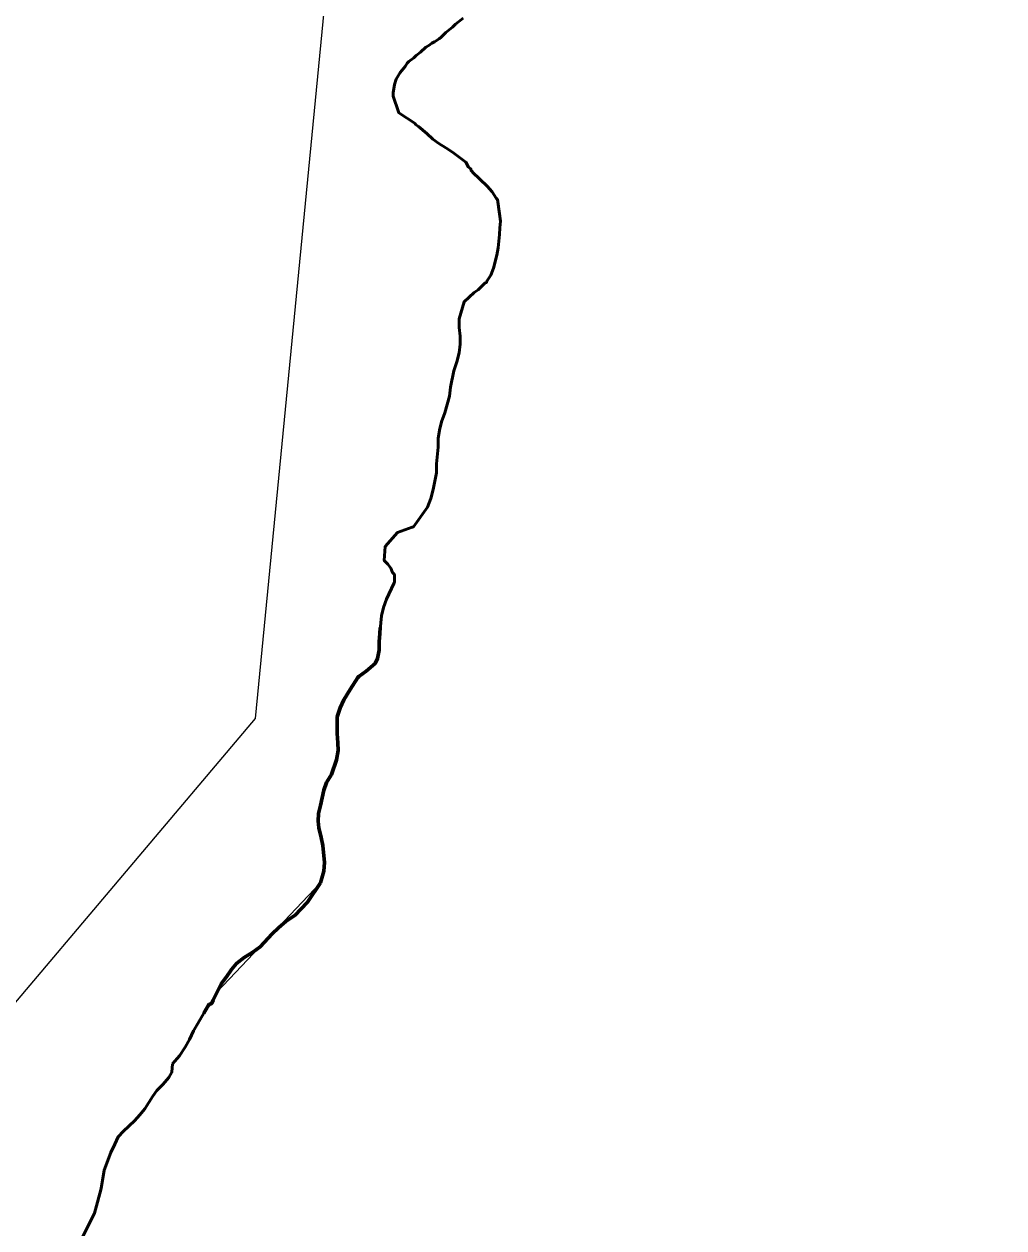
# Model space of a CAD drawing. Extents: x -1643653 to 4543381, y 1624270 to 13878484.
# Drawn here: x 804220 to 804956, y 9021765 to 9022670 of the extents above; entities that cross this region are included whole.
import ezdxf

# ---------------------------------------------------------------- set-up
doc = ezdxf.new("R2010")
doc.units = 0
doc.header["$LTSCALE"] = 200
doc.linetypes.add('LONG_DASH_SHORT_DASH', pattern=[9.9, 6, -1.2, 1.5, -1.2])
doc.layers.add('1', color=7, linetype='Continuous', lineweight=13)
doc.layers.add('27', color=7, linetype='Continuous', lineweight=53)

msp = doc.modelspace()

# ---------------------------------------------------------------- linework, layer by layer
at = {"layer": '1'}
msp.add_line((804442.7, 9022024.7), (804365, 9021942.7), dxfattribs=at)
for points in [[(807126, 9013554.3), (805831.2, 9014683.5), (804956.4, 9014561), (803779.5, 9015538.2), (802903.5, 9015653.1), (801522.3, 9016894.9), (800901.2, 9016842.4), (800376.3, 9017157.5), (799886.4, 9016711.1), (799746.4, 9016868.7), (799540.1, 9016834.7), (799794.2, 9017234.1), (799926.4, 9018248.5), (800734.8, 9018666.7), (801270.7, 9019718.2), (802746.2, 9020198.7), (804393.9, 9022148.4), (804477.4, 9023011.8), (804881.1, 9023304.3), (805354.3, 9023555), (806014.4, 9022695.6), (806410.3, 9021665.8)], [(804549.9, 9022674.9), (804544.2, 9022670.3), (804541.9, 9022668.1), (804536.9, 9022664), (804533.4, 9022660.5), (804531.9, 9022659.4), (804528.4, 9022657.1), (804526.3, 9022656), (804524, 9022654.4), (804521.8, 9022653), (804517.9, 9022649.2), (804514.5, 9022646.7), (804512.8, 9022645), (804509.1, 9022642.2), (804507.9, 9022641.1), (804506.2, 9022638.4), (804502.5, 9022634), (804499.6, 9022629.1), (804498.3, 9022625), (804497.4, 9022618.6), (804497.4, 9022616.1)], [(804497.4, 9022616.1), (804501.2, 9022604.5), (804501.6, 9022603.7), (804513.8, 9022595.7), (804514.2, 9022594.9), (804516.4, 9022593.3), (804522.5, 9022588.1), (804527, 9022584), (804531.7, 9022580.7), (804537, 9022577.4), (804541.9, 9022574), (804551.9, 9022566.6), (804553.9, 9022562.9), (804555.8, 9022561.5), (804556, 9022560), (804556.8, 9022559.8), (804557, 9022559), (804568, 9022548.5), (804571.8, 9022544.2), (804574.8, 9022539.4), (804575.6, 9022538.4), (804577.3, 9022527.8), (804577.9, 9022522.3), (804577.4, 9022517.3), (804577.3, 9022512.1), (804576.1, 9022502.1), (804575.1, 9022496.6), (804572.8, 9022487), (804570.7, 9022481.5), (804567.6, 9022477.1), (804567.4, 9022476), (804566.1, 9022475.7), (804561.2, 9022470.5), (804558.1, 9022468.5)], [(804558.1, 9022468.5), (804550.6, 9022461.6), (804547, 9022448.8), (804547, 9022442.4), (804547.6, 9022435.8), (804547.7, 9022429.7), (804546.8, 9022423.3), (804545.1, 9022416.5), (804542.8, 9022409.7), (804540.4, 9022397.4), (804539.7, 9022390.7), (804537.8, 9022384.4), (804536.2, 9022378), (804533.7, 9022371.4), (804532.1, 9022365.2), (804531.2, 9022358.8), (804531.2, 9022352.3), (804529.9, 9022339.7), (804529.9, 9022332.9), (804527.4, 9022320.4), (804525.5, 9022313.8), (804523.1, 9022307.3), (804512.5, 9022292.5), (804511.6, 9022292.1), (804500.5, 9022288.1), (804491.2, 9022277.5), (804490.6, 9022267), (804493.2, 9022264.3), (804495.5, 9022261.4), (804496.7, 9022258.1), (804498.2, 9022256.5), (804498.3, 9022255.8), (804498.3, 9022250.9), (804497.9, 9022249.8), (804492.2, 9022237.9), (804490, 9022231.7), (804488.5, 9022225.4), (804487.2, 9022212.2), (804486.9, 9022206), (804486.9, 9022199.6), (804485.6, 9022193.3), (804483.9, 9022189.6), (804477.1, 9022184), (804471.5, 9022179.8), (804470.8, 9022179.2), (804465, 9022170.2), (804460.3, 9022162.3), (804457.4, 9022156.2), (804455.2, 9022149.6), (804455.2, 9022137), (804455.8, 9022130.1), (804455.9, 9022124.2), (804454.6, 9022117.2), (804450.9, 9022106.2), (804447.3, 9022100.1), (804445.1, 9022094.4), (804442.8, 9022083), (804441.2, 9022076.8), (804440.9, 9022071.2), (804441.5, 9022066), (804443.2, 9022058.9), (804444.5, 9022052.8), (804445.8, 9022040), (804445.2, 9022033.4), (804442.7, 9022024.7)], [(804365, 9021942.7), (804361.9, 9021936.6), (804361.1, 9021934.2), (804360.7, 9021933.9), (804359, 9021933.3), (804358.5, 9021932.8), (804350.4, 9021918.9), (804347.3, 9021913.5), (804344.1, 9021907), (804340.9, 9021901.2), (804336.8, 9021894.6), (804331.4, 9021888.6)], [(804331.4, 9021888.6), (804331, 9021882.5), (804328.6, 9021878.3), (804324.1, 9021873.1), (804319.6, 9021868.5), (804316.6, 9021864.3), (804313.7, 9021859.5), (804310.6, 9021854.8), (804307, 9021850.3), (804303, 9021845.9), (804294.6, 9021838.1), (804290.7, 9021833.8), (804288, 9021828.3), (804285.1, 9021821.9), (804280.1, 9021808.6), (804277.8, 9021794.9), (804275, 9021784.7)], [(804275, 9021784.7), (804272.8, 9021776.3), (804261, 9021752.9), (804252.6, 9021752.3)]]:
    msp.add_lwpolyline(points, dxfattribs=at)
at = {"layer": '1', "lineweight": 53}
for points in [[(804497.4, 9022616.1), (804497.4, 9022618.6), (804498.3, 9022625), (804499.6, 9022629.1), (804502.5, 9022634), (804506.2, 9022638.4), (804507.9, 9022641.1), (804509.1, 9022642.2), (804512.8, 9022645), (804514.5, 9022646.7), (804517.9, 9022649.2), (804521.8, 9022653), (804524, 9022654.4), (804526.3, 9022656), (804528.4, 9022657.1), (804531.9, 9022659.4), (804533.4, 9022660.5), (804536.9, 9022664), (804541.9, 9022668.1), (804544.2, 9022670.3), (804549.9, 9022674.9)], [(804558.1, 9022468.5), (804561.2, 9022470.5), (804566.1, 9022475.7), (804567.4, 9022476), (804567.6, 9022477.1), (804570.7, 9022481.5), (804572.8, 9022487), (804575.1, 9022496.6), (804576.1, 9022502.1), (804577.3, 9022512.1), (804577.4, 9022517.3), (804577.9, 9022522.3), (804577.3, 9022527.8), (804575.6, 9022538.4), (804574.8, 9022539.4), (804571.8, 9022544.2), (804568, 9022548.5), (804557, 9022559), (804556.8, 9022559.8), (804556, 9022560), (804555.8, 9022561.5), (804553.9, 9022562.9), (804551.9, 9022566.6), (804541.9, 9022574), (804537, 9022577.4), (804531.7, 9022580.7), (804527, 9022584), (804522.5, 9022588.1), (804516.4, 9022593.3), (804514.2, 9022594.9), (804513.8, 9022595.7), (804501.6, 9022603.7), (804501.2, 9022604.5), (804497.4, 9022616.1)], [(804442.7, 9022024.7), (804445.2, 9022033.4), (804445.8, 9022040), (804444.5, 9022052.8), (804443.2, 9022058.9), (804441.5, 9022066), (804440.9, 9022071.2), (804441.2, 9022076.8), (804442.8, 9022083), (804445.1, 9022094.4), (804447.3, 9022100.1), (804450.9, 9022106.2), (804454.6, 9022117.2), (804455.9, 9022124.2), (804455.8, 9022130.1), (804455.2, 9022137), (804455.2, 9022149.6), (804457.4, 9022156.2), (804460.3, 9022162.3), (804465, 9022170.2), (804470.8, 9022179.2), (804471.5, 9022179.8), (804477.1, 9022184), (804483.9, 9022189.6), (804485.6, 9022193.3), (804486.9, 9022199.6), (804486.9, 9022206), (804487.2, 9022212.2), (804488.5, 9022225.4), (804490, 9022231.7), (804492.2, 9022237.9), (804497.9, 9022249.8), (804498.3, 9022250.9), (804498.3, 9022255.8), (804498.2, 9022256.5), (804496.7, 9022258.1), (804495.5, 9022261.4), (804493.2, 9022264.3), (804490.6, 9022267), (804491.2, 9022277.5), (804500.5, 9022288.1), (804511.6, 9022292.1), (804512.5, 9022292.5), (804523.1, 9022307.3), (804525.5, 9022313.8), (804527.4, 9022320.4), (804529.9, 9022332.9), (804529.9, 9022339.7), (804531.2, 9022352.3), (804531.2, 9022358.8), (804532.1, 9022365.2), (804533.7, 9022371.4), (804536.2, 9022378), (804537.8, 9022384.4), (804539.7, 9022390.7), (804540.4, 9022397.4), (804542.8, 9022409.7), (804545.1, 9022416.5), (804546.8, 9022423.3), (804547.7, 9022429.7), (804547.6, 9022435.8), (804547, 9022442.4), (804547, 9022448.8), (804550.6, 9022461.6), (804558.1, 9022468.5)], [(804331.4, 9021888.6), (804336.8, 9021894.6), (804340.9, 9021901.2), (804344.1, 9021907), (804347.3, 9021913.5), (804350.4, 9021918.9), (804358.5, 9021932.8), (804359, 9021933.3), (804360.7, 9021933.9), (804361.1, 9021934.2), (804361.9, 9021936.6), (804368.1, 9021948.7), (804372, 9021954), (804375.8, 9021959.6), (804379.5, 9021964), (804385.4, 9021968.6), (804391.9, 9021972.7), (804397.3, 9021976.7), (804406.3, 9021986.3), (804411.1, 9021990.9), (804417, 9021995.8), (804423.7, 9022000.5), (804428, 9022004.9), (804433, 9022010.2), (804442.7, 9022024.7)], [(804275, 9021784.7), (804277.8, 9021794.9), (804280.1, 9021808.6), (804285.1, 9021821.9), (804288, 9021828.3), (804290.7, 9021833.8), (804294.6, 9021838.1), (804303, 9021845.9), (804307, 9021850.3), (804310.6, 9021854.8), (804313.7, 9021859.5), (804316.6, 9021864.3), (804319.6, 9021868.5), (804324.1, 9021873.1), (804328.6, 9021878.3), (804331, 9021882.5), (804331.4, 9021888.6)], [(804261, 9021752.9), (804272.8, 9021776.3), (804275, 9021784.7)]]:
    msp.add_lwpolyline(points, dxfattribs=at)
at = {"layer": '1', "linetype": 'LONG_DASH_SHORT_DASH', "lineweight": 60}
msp.add_lwpolyline([(804354.9, 9021926.7), (804358.5, 9021932.8), (804359, 9021933.3), (804360.7, 9021933.9), (804361.1, 9021934.2), (804361.9, 9021936.6), (804368.1, 9021948.7), (804372, 9021954), (804375.8, 9021959.6), (804379.5, 9021964), (804385.4, 9021968.6), (804391.9, 9021972.7), (804397.3, 9021976.7), (804406.3, 9021986.3), (804411.1, 9021990.9), (804417, 9021995.8), (804423.7, 9022000.5), (804428, 9022004.9), (804433, 9022010.2), (804442.7, 9022024.7), (804445.2, 9022033.4), (804445.8, 9022040), (804444.5, 9022052.8), (804443.2, 9022058.9), (804441.5, 9022066), (804440.9, 9022071.2), (804441.2, 9022076.8), (804442.8, 9022083), (804445.1, 9022094.4), (804447.3, 9022100.1), (804450.9, 9022106.2), (804454.6, 9022117.2), (804455.9, 9022124.2), (804455.8, 9022130.1), (804455.2, 9022137), (804455.2, 9022149.6), (804457.4, 9022156.2), (804460.3, 9022162.3), (804465, 9022170.2), (804470.8, 9022179.2), (804471.5, 9022179.8), (804477.1, 9022184), (804483.9, 9022189.6), (804485.6, 9022193.3), (804486.9, 9022199.6), (804486.9, 9022206), (804487.2, 9022212.2), (804487.6, 9022216.6)], dxfattribs=at)
at = {"layer": '1', "lineweight": 25}
msp.add_spline([(814781, 9009175.5), (814787.2, 9009173.4), (814796.9, 9009173.4), (814799.4, 9009172.4), (814805.1, 9009174.5), (814805.6, 9009176.5), (814811.7, 9009179.5), (814811.7, 9009179.5), (814801.5, 9009181), (814790.7, 9009181.5), (814784.1, 9009183.1), (814777.4, 9009185.1), (814778.4, 9009175.5)], degree=3, dxfattribs=at)
at = {"layer": '27', "lineweight": 13}
msp.add_line((804442.7, 9022024.7), (804365, 9021942.7), dxfattribs=at)
for points in [[(804549.9, 9022674.9), (804544.2, 9022670.3), (804541.9, 9022668.1), (804536.9, 9022664), (804533.4, 9022660.5), (804531.9, 9022659.4), (804528.4, 9022657.1), (804526.3, 9022656), (804524, 9022654.4), (804521.8, 9022653), (804517.9, 9022649.2), (804514.5, 9022646.7), (804512.8, 9022645), (804509.1, 9022642.2), (804507.9, 9022641.1), (804506.2, 9022638.4), (804502.5, 9022634), (804499.6, 9022629.1), (804498.3, 9022625), (804497.4, 9022618.6), (804497.4, 9022616.1)], [(804497.4, 9022616.1), (804501.2, 9022604.5), (804501.6, 9022603.7), (804513.8, 9022595.7), (804514.2, 9022594.9), (804516.4, 9022593.3), (804522.5, 9022588.1), (804527, 9022584), (804531.7, 9022580.7), (804537, 9022577.4), (804541.9, 9022574), (804551.9, 9022566.6), (804553.9, 9022562.9), (804555.8, 9022561.5), (804556, 9022560), (804556.8, 9022559.8), (804557, 9022559), (804568, 9022548.5), (804571.8, 9022544.2), (804574.8, 9022539.4), (804575.6, 9022538.4), (804577.3, 9022527.8), (804577.9, 9022522.3), (804577.4, 9022517.3), (804577.3, 9022512.1), (804576.1, 9022502.1), (804575.1, 9022496.6), (804572.8, 9022487), (804570.7, 9022481.5), (804567.6, 9022477.1), (804567.4, 9022476), (804566.1, 9022475.7), (804561.2, 9022470.5), (804558.1, 9022468.5)], [(804558.1, 9022468.5), (804550.6, 9022461.6), (804547, 9022448.8), (804547, 9022442.4), (804547.6, 9022435.8), (804547.7, 9022429.7), (804546.8, 9022423.3), (804545.1, 9022416.5), (804542.8, 9022409.7), (804540.4, 9022397.4), (804539.7, 9022390.7), (804537.8, 9022384.4), (804536.2, 9022378), (804533.7, 9022371.4), (804532.1, 9022365.2), (804531.2, 9022358.8), (804531.2, 9022352.3), (804529.9, 9022339.7), (804529.9, 9022332.9), (804527.4, 9022320.4), (804525.5, 9022313.8), (804523.1, 9022307.3), (804512.5, 9022292.5), (804511.6, 9022292.1), (804500.5, 9022288.1), (804491.2, 9022277.5), (804490.6, 9022267), (804493.2, 9022264.3), (804495.5, 9022261.4), (804496.7, 9022258.1), (804498.2, 9022256.5), (804498.3, 9022255.8), (804498.3, 9022250.9), (804497.9, 9022249.8), (804492.2, 9022237.9), (804490, 9022231.7), (804488.5, 9022225.4), (804487.2, 9022212.2), (804486.9, 9022206), (804486.9, 9022199.6), (804485.6, 9022193.3), (804483.9, 9022189.6), (804477.1, 9022184), (804471.5, 9022179.8), (804470.8, 9022179.2), (804465, 9022170.2), (804460.3, 9022162.3), (804457.4, 9022156.2), (804455.2, 9022149.6), (804455.2, 9022137), (804455.8, 9022130.1), (804455.9, 9022124.2), (804454.6, 9022117.2), (804450.9, 9022106.2), (804447.3, 9022100.1), (804445.1, 9022094.4), (804442.8, 9022083), (804441.2, 9022076.8), (804440.9, 9022071.2), (804441.5, 9022066), (804443.2, 9022058.9), (804444.5, 9022052.8), (804445.8, 9022040), (804445.2, 9022033.4), (804442.7, 9022024.7)], [(804365, 9021942.7), (804361.9, 9021936.6), (804361.1, 9021934.2), (804360.7, 9021933.9), (804359, 9021933.3), (804358.5, 9021932.8), (804350.4, 9021918.9), (804347.3, 9021913.5), (804344.1, 9021907), (804340.9, 9021901.2), (804336.8, 9021894.6), (804331.4, 9021888.6)], [(804331.4, 9021888.6), (804331, 9021882.5), (804328.6, 9021878.3), (804324.1, 9021873.1), (804319.6, 9021868.5), (804316.6, 9021864.3), (804313.7, 9021859.5), (804310.6, 9021854.8), (804307, 9021850.3), (804303, 9021845.9), (804294.6, 9021838.1), (804290.7, 9021833.8), (804288, 9021828.3), (804285.1, 9021821.9), (804280.1, 9021808.6), (804277.8, 9021794.9), (804275, 9021784.7)], [(804275, 9021784.7), (804272.8, 9021776.3), (804261, 9021752.9), (804252.6, 9021752.3)]]:
    msp.add_lwpolyline(points, dxfattribs=at)

doc.saveas('drawing.dxf')
